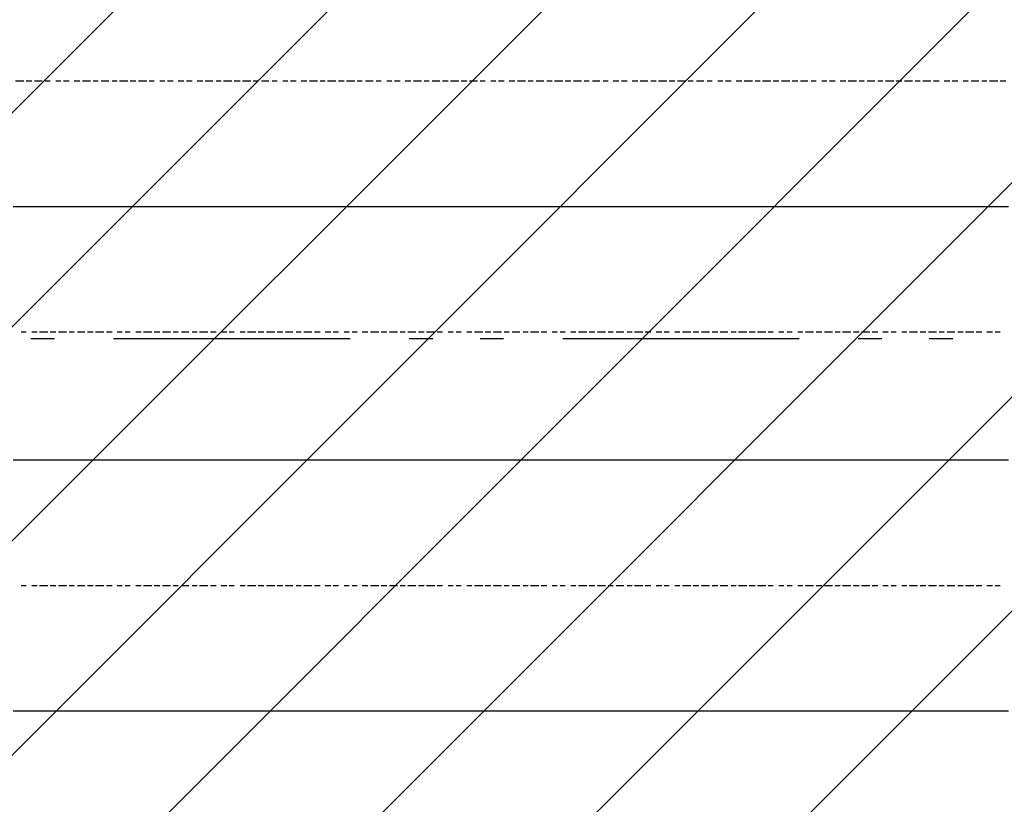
# Model space of a CAD drawing. Extents: x 997 to 109698, y 921 to 94021.
# Tile 611 of 656: x 28486 to 30048, y 46291 to 47535. Entities that reach past the tile are written whole.
import ezdxf

# ---------------------------------------------------------------- set-up
doc = ezdxf.new("R2010")
doc.units = 0
doc.header["$MEASUREMENT"] = 0
for name, color, linetype in [('12', 7, 'CONTINUOUS'), ('28', 7, 'CONTINUOUS'), ('40', 7, 'CONTINUOUS')]:
    doc.layers.add(name, color=color, linetype=linetype)

msp = doc.modelspace()

# ---------------------------------------------------------------- linework, layer by layer
at = {"layer": '12', "color": 1}
for p, q in [((28479.630503, 47437.563401), (28492.630503, 47437.563401)), ((28496.630503, 47437.563401), (28505.630503, 47437.563401)), ((28509.630503, 47437.563401), (28521.630503, 47437.563401)), ((28526.630503, 47437.563401), (28534.630503, 47437.563401)), ((28543.630503, 47437.563401), (28551.630503, 47437.563401)), ((28555.630503, 47437.563401), (28564.630503, 47437.563401)), ((28572.630503, 47437.563401), (28581.630503, 47437.563401)), ((28585.630503, 47437.563401), (28598.630503, 47437.563401)), ((28602.630503, 47437.563401), (28610.630503, 47437.563401)), ((28615.630503, 47437.563401), (28627.630503, 47437.563401)), ((28632.630503, 47437.563401), (28640.630503, 47437.563401)), ((28644.630503, 47437.563401), (28657.630503, 47437.563401)), ((28661.630503, 47437.563401), (28670.630503, 47437.563401)), ((28674.630503, 47437.563401), (28687.630503, 47437.563401)), ((28691.630503, 47437.563401), (28699.630503, 47437.563401)), ((28708.630503, 47437.563401), (28716.630503, 47437.563401)), ((28720.630503, 47437.563401), (28729.630503, 47437.563401)), ((28737.630503, 47437.563401), (28746.630503, 47437.563401)), ((28750.630503, 47437.563401), (28759.630503, 47437.563401)), ((28767.630503, 47437.563401), (28776.630503, 47437.563401)), ((28780.630503, 47437.563401), (28792.630503, 47437.563401)), ((28797.630503, 47437.563401), (28805.630503, 47437.563401)), ((28809.630503, 47437.563401), (28822.630503, 47437.563401)), ((28826.630503, 47437.563401), (28835.630503, 47437.563401)), ((28839.630503, 47437.563401), (28852.630503, 47437.563401)), ((28856.630503, 47437.563401), (28864.630503, 47437.563401)), ((28869.630503, 47437.563401), (28881.630503, 47437.563401)), ((28886.630503, 47437.563401), (28894.630503, 47437.563401)), ((28903.630503, 47437.563401), (28911.630503, 47437.563401)), ((28915.630503, 47437.563401), (28924.630503, 47437.563401)), ((28932.630503, 47437.563401), (28941.630503, 47437.563401)), ((28945.630503, 47437.563401), (28958.630503, 47437.563401)), ((28962.630503, 47437.563401), (28970.630503, 47437.563401)), ((28974.630503, 47437.563401), (28987.630503, 47437.563401)), ((28991.630503, 47437.563401), (29000.630503, 47437.563401)), ((29004.630503, 47437.563401), (29017.630503, 47437.563401)), ((29021.630503, 47437.563401), (29029.630503, 47437.563401)), ((29034.630503, 47437.563401), (29046.630503, 47437.563401)), ((29051.630503, 47437.563401), (29059.630503, 47437.563401)), ((29068.630503, 47437.563401), (29076.630503, 47437.563401)), ((29080.630503, 47437.563401), (29089.630503, 47437.563401)), ((29097.630503, 47437.563401), (29106.630503, 47437.563401)), ((29110.630503, 47437.563401), (29123.630503, 47437.563401)), ((29127.630503, 47437.563401), (29135.630503, 47437.563401)), ((29140.630503, 47437.563401), (29152.630503, 47437.563401)), ((29156.630503, 47437.563401), (29165.630503, 47437.563401)), ((29169.630503, 47437.563401), (29182.630503, 47437.563401)), ((29186.630503, 47437.563401), (29195.630503, 47437.563401)), ((29199.630503, 47437.563401), (29212.630503, 47437.563401)), ((29216.630503, 47437.563401), (29224.630503, 47437.563401)), ((29233.630503, 47437.563401), (29241.630503, 47437.563401)), ((29245.630503, 47437.563401), (29254.630503, 47437.563401)), ((29262.630503, 47437.563401), (29271.630503, 47437.563401)), ((29275.630503, 47437.563401), (29288.630503, 47437.563401)), ((29292.630503, 47437.563401), (29300.630503, 47437.563401)), ((29305.630503, 47437.563401), (29317.630503, 47437.563401)), ((29322.630503, 47437.563401), (29330.630503, 47437.563401)), ((29334.630503, 47437.563401), (29347.630503, 47437.563401)), ((29351.630503, 47437.563401), (29360.630503, 47437.563401)), ((29364.630503, 47437.563401), (29377.630503, 47437.563401)), ((29381.630503, 47437.563401), (29389.630503, 47437.563401)), ((29394.630503, 47437.563401), (29406.630503, 47437.563401)), ((29411.630503, 47437.563401), (29419.630503, 47437.563401)), ((29427.630503, 47437.563401), (29436.630503, 47437.563401)), ((29440.630503, 47437.563401), (29449.630503, 47437.563401)), ((29457.630503, 47437.563401), (29466.630503, 47437.563401)), ((29470.630503, 47437.563401), (29482.630503, 47437.563401)), ((29487.630503, 47437.563401), (29495.630503, 47437.563401)), ((29499.630503, 47437.563401), (29512.630503, 47437.563401)), ((29516.630503, 47437.563401), (29525.630503, 47437.563401)), ((29529.630503, 47437.563401), (29542.630503, 47437.563401)), ((29546.630503, 47437.563401), (29554.630503, 47437.563401)), ((29559.630503, 47437.563401), (29571.630503, 47437.563401)), ((29576.630503, 47437.563401), (29584.630503, 47437.563401)), ((29593.630503, 47437.563401), (29601.630503, 47437.563401)), ((29605.630503, 47437.563401), (29614.630503, 47437.563401)), ((29622.630503, 47437.563401), (29631.630503, 47437.563401)), ((29635.630503, 47437.563401), (29648.630503, 47437.563401)), ((29652.630503, 47437.563401), (29660.630503, 47437.563401)), ((29664.630503, 47437.563401), (29677.630503, 47437.563401)), ((29681.630503, 47437.563401), (29690.630503, 47437.563401)), ((29694.630503, 47437.563401), (29707.630503, 47437.563401)), ((29711.630503, 47437.563401), (29720.630503, 47437.563401)), ((29724.630503, 47437.563401), (29736.630503, 47437.563401)), ((29741.630503, 47437.563401), (29749.630503, 47437.563401)), ((29758.630503, 47437.563401), (29766.630503, 47437.563401)), ((29770.630503, 47437.563401), (29779.630503, 47437.563401)), ((29787.630503, 47437.563401), (29796.630503, 47437.563401)), ((29800.630503, 47437.563401), (29813.630503, 47437.563401)), ((29817.630503, 47437.563401), (29825.630503, 47437.563401)), ((29830.630503, 47437.563401), (29842.630503, 47437.563401)), ((29847.630503, 47437.563401), (29855.630503, 47437.563401)), ((29859.630503, 47437.563401), (29872.630503, 47437.563401)), ((29876.630503, 47437.563401), (29885.630503, 47437.563401)), ((29889.630503, 47437.563401), (29902.630503, 47437.563401)), ((29906.630503, 47437.563401), (29914.630503, 47437.563401)), ((29918.630503, 47437.563401), (29931.630503, 47437.563401)), ((29935.630503, 47437.563401), (29944.630503, 47437.563401)), ((29952.630503, 47437.563401), (29961.630503, 47437.563401)), ((29965.630503, 47437.563401), (29974.630503, 47437.563401)), ((29982.630503, 47437.563401), (29990.630503, 47437.563401)), ((29995.630503, 47437.563401), (30007.630503, 47437.563401)), ((30012.630503, 47437.563401), (30020.630503, 47437.563401)), ((30024.630503, 47437.563401), (30037.630503, 47437.563401)), ((30041.630503, 47437.563401), (30050.630503, 47437.563401)), ((28488.630503, 47039.563401), (28496.630503, 47039.563401)), ((28505.630503, 47039.563401), (28513.630503, 47039.563401)), ((28517.630503, 47039.563401), (28530.630503, 47039.563401)), ((28534.630503, 47039.563401), (28543.630503, 47039.563401)), ((28547.630503, 47039.563401), (28560.630503, 47039.563401)), ((28564.630503, 47039.563401), (28572.630503, 47039.563401)), ((28577.630503, 47039.563401), (28589.630503, 47039.563401)), ((28593.630503, 47039.563401), (28602.630503, 47039.563401)), ((28606.630503, 47039.563401), (28619.630503, 47039.563401)), ((28623.630503, 47039.563401), (28632.630503, 47039.563401)), ((28640.630503, 47039.563401), (28648.630503, 47039.563401)), ((28653.630503, 47039.563401), (28661.630503, 47039.563401)), ((28670.630503, 47039.563401), (28678.630503, 47039.563401)), ((28682.630503, 47039.563401), (28695.630503, 47039.563401)), ((28699.630503, 47039.563401), (28708.630503, 47039.563401)), ((28712.630503, 47039.563401), (28725.630503, 47039.563401)), ((28729.630503, 47039.563401), (28737.630503, 47039.563401)), ((28742.630503, 47039.563401), (28754.630503, 47039.563401)), ((28759.630503, 47039.563401), (28767.630503, 47039.563401)), ((28771.630503, 47039.563401), (28784.630503, 47039.563401)), ((28788.630503, 47039.563401), (28797.630503, 47039.563401)), ((28805.630503, 47039.563401), (28814.630503, 47039.563401)), ((28818.630503, 47039.563401), (28826.630503, 47039.563401)), ((28835.630503, 47039.563401), (28843.630503, 47039.563401)), ((28847.630503, 47039.563401), (28860.630503, 47039.563401)), ((28864.630503, 47039.563401), (28873.630503, 47039.563401)), ((28877.630503, 47039.563401), (28890.630503, 47039.563401)), ((28894.630503, 47039.563401), (28903.630503, 47039.563401)), ((28907.630503, 47039.563401), (28919.630503, 47039.563401)), ((28924.630503, 47039.563401), (28932.630503, 47039.563401)), ((28936.630503, 47039.563401), (28949.630503, 47039.563401)), ((28953.630503, 47039.563401), (28962.630503, 47039.563401)), ((28970.630503, 47039.563401), (28979.630503, 47039.563401)), ((28983.630503, 47039.563401), (28991.630503, 47039.563401)), ((29000.630503, 47039.563401), (29008.630503, 47039.563401)), ((29013.630503, 47039.563401), (29021.630503, 47039.563401)), ((29029.630503, 47039.563401), (29038.630503, 47039.563401)), ((29042.630503, 47039.563401), (29055.630503, 47039.563401)), ((29059.630503, 47039.563401), (29068.630503, 47039.563401)), ((29072.630503, 47039.563401), (29085.630503, 47039.563401)), ((29089.630503, 47039.563401), (29097.630503, 47039.563401)), ((29101.630503, 47039.563401), (29114.630503, 47039.563401)), ((29118.630503, 47039.563401), (29127.630503, 47039.563401)), ((29131.630503, 47039.563401), (29144.630503, 47039.563401)), ((29148.630503, 47039.563401), (29156.630503, 47039.563401)), ((29165.630503, 47039.563401), (29173.630503, 47039.563401)), ((29178.630503, 47039.563401), (29186.630503, 47039.563401)), ((29195.630503, 47039.563401), (29203.630503, 47039.563401)), ((29207.630503, 47039.563401), (29220.630503, 47039.563401)), ((29224.630503, 47039.563401), (29233.630503, 47039.563401)), ((29237.630503, 47039.563401), (29250.630503, 47039.563401)), ((29254.630503, 47039.563401), (29262.630503, 47039.563401)), ((29267.630503, 47039.563401), (29279.630503, 47039.563401)), ((29284.630503, 47039.563401), (29292.630503, 47039.563401)), ((29296.630503, 47039.563401), (29309.630503, 47039.563401)), ((29313.630503, 47039.563401), (29322.630503, 47039.563401)), ((29330.630503, 47039.563401), (29338.630503, 47039.563401)), ((29343.630503, 47039.563401), (29351.630503, 47039.563401)), ((29360.630503, 47039.563401), (29368.630503, 47039.563401)), ((29372.630503, 47039.563401), (29385.630503, 47039.563401)), ((29389.630503, 47039.563401), (29398.630503, 47039.563401)), ((29402.630503, 47039.563401), (29415.630503, 47039.563401)), ((29419.630503, 47039.563401), (29427.630503, 47039.563401)), ((29432.630503, 47039.563401), (29444.630503, 47039.563401)), ((29449.630503, 47039.563401), (29457.630503, 47039.563401)), ((29461.630503, 47039.563401), (29474.630503, 47039.563401)), ((29478.630503, 47039.563401), (29487.630503, 47039.563401)), ((29495.630503, 47039.563401), (29504.630503, 47039.563401)), ((29508.630503, 47039.563401), (29516.630503, 47039.563401)), ((29525.630503, 47039.563401), (29533.630503, 47039.563401)), ((29537.630503, 47039.563401), (29550.630503, 47039.563401)), ((29554.630503, 47039.563401), (29563.630503, 47039.563401)), ((29567.630503, 47039.563401), (29580.630503, 47039.563401)), ((29584.630503, 47039.563401), (29593.630503, 47039.563401)), ((29597.630503, 47039.563401), (29609.630503, 47039.563401)), ((29614.630503, 47039.563401), (29622.630503, 47039.563401)), ((29626.630503, 47039.563401), (29639.630503, 47039.563401)), ((29643.630503, 47039.563401), (29652.630503, 47039.563401)), ((29656.630503, 47039.563401), (29669.630503, 47039.563401)), ((29673.630503, 47039.563401), (29681.630503, 47039.563401)), ((29690.630503, 47039.563401), (29698.630503, 47039.563401)), ((29703.630503, 47039.563401), (29711.630503, 47039.563401)), ((29720.630503, 47039.563401), (29728.630503, 47039.563401)), ((29732.630503, 47039.563401), (29745.630503, 47039.563401)), ((29749.630503, 47039.563401), (29758.630503, 47039.563401)), ((29762.630503, 47039.563401), (29775.630503, 47039.563401)), ((29779.630503, 47039.563401), (29787.630503, 47039.563401)), ((29791.630503, 47039.563401), (29804.630503, 47039.563401)), ((29808.630503, 47039.563401), (29817.630503, 47039.563401)), ((29821.630503, 47039.563401), (29834.630503, 47039.563401)), ((29838.630503, 47039.563401), (29847.630503, 47039.563401)), ((29855.630503, 47039.563401), (29863.630503, 47039.563401)), ((29868.630503, 47039.563401), (29876.630503, 47039.563401)), ((29885.630503, 47039.563401), (29893.630503, 47039.563401)), ((29897.630503, 47039.563401), (29910.630503, 47039.563401)), ((29914.630503, 47039.563401), (29923.630503, 47039.563401)), ((29927.630503, 47039.563401), (29940.630503, 47039.563401)), ((29944.630503, 47039.563401), (29952.630503, 47039.563401)), ((29957.630503, 47039.563401), (29969.630503, 47039.563401)), ((29974.630503, 47039.563401), (29982.630503, 47039.563401)), ((29986.630503, 47039.563401), (29999.630503, 47039.563401)), ((30003.630503, 47039.563401), (30012.630503, 47039.563401)), ((30020.630503, 47039.563401), (30029.630503, 47039.563401)), ((30033.630503, 47039.563401), (30041.630503, 47039.563401)), ((28488.630503, 46637.563401), (28496.630503, 46637.563401)), ((28505.630503, 46637.563401), (28513.630503, 46637.563401)), ((28517.630503, 46637.563401), (28530.630503, 46637.563401)), ((28534.630503, 46637.563401), (28543.630503, 46637.563401)), ((28547.630503, 46637.563401), (28560.630503, 46637.563401)), ((28564.630503, 46637.563401), (28572.630503, 46637.563401)), ((28577.630503, 46637.563401), (28589.630503, 46637.563401)), ((28593.630503, 46637.563401), (28602.630503, 46637.563401)), ((28606.630503, 46637.563401), (28619.630503, 46637.563401)), ((28623.630503, 46637.563401), (28632.630503, 46637.563401)), ((28640.630503, 46637.563401), (28648.630503, 46637.563401)), ((28653.630503, 46637.563401), (28661.630503, 46637.563401)), ((28670.630503, 46637.563401), (28678.630503, 46637.563401)), ((28682.630503, 46637.563401), (28695.630503, 46637.563401)), ((28699.630503, 46637.563401), (28708.630503, 46637.563401)), ((28712.630503, 46637.563401), (28725.630503, 46637.563401)), ((28729.630503, 46637.563401), (28737.630503, 46637.563401)), ((28742.630503, 46637.563401), (28754.630503, 46637.563401)), ((28759.630503, 46637.563401), (28767.630503, 46637.563401)), ((28771.630503, 46637.563401), (28784.630503, 46637.563401)), ((28788.630503, 46637.563401), (28797.630503, 46637.563401)), ((28805.630503, 46637.563401), (28814.630503, 46637.563401)), ((28818.630503, 46637.563401), (28826.630503, 46637.563401)), ((28835.630503, 46637.563401), (28843.630503, 46637.563401)), ((28847.630503, 46637.563401), (28860.630503, 46637.563401)), ((28864.630503, 46637.563401), (28873.630503, 46637.563401)), ((28877.630503, 46637.563401), (28890.630503, 46637.563401)), ((28894.630503, 46637.563401), (28903.630503, 46637.563401)), ((28907.630503, 46637.563401), (28919.630503, 46637.563401)), ((28924.630503, 46637.563401), (28932.630503, 46637.563401)), ((28936.630503, 46637.563401), (28949.630503, 46637.563401)), ((28953.630503, 46637.563401), (28962.630503, 46637.563401)), ((28970.630503, 46637.563401), (28979.630503, 46637.563401)), ((28983.630503, 46637.563401), (28991.630503, 46637.563401)), ((29000.630503, 46637.563401), (29008.630503, 46637.563401)), ((29013.630503, 46637.563401), (29021.630503, 46637.563401)), ((29029.630503, 46637.563401), (29038.630503, 46637.563401)), ((29042.630503, 46637.563401), (29055.630503, 46637.563401)), ((29059.630503, 46637.563401), (29068.630503, 46637.563401)), ((29072.630503, 46637.563401), (29085.630503, 46637.563401)), ((29089.630503, 46637.563401), (29097.630503, 46637.563401)), ((29101.630503, 46637.563401), (29114.630503, 46637.563401)), ((29118.630503, 46637.563401), (29127.630503, 46637.563401)), ((29131.630503, 46637.563401), (29144.630503, 46637.563401)), ((29148.630503, 46637.563401), (29156.630503, 46637.563401)), ((29165.630503, 46637.563401), (29173.630503, 46637.563401)), ((29178.630503, 46637.563401), (29186.630503, 46637.563401)), ((29195.630503, 46637.563401), (29203.630503, 46637.563401)), ((29207.630503, 46637.563401), (29220.630503, 46637.563401)), ((29224.630503, 46637.563401), (29233.630503, 46637.563401)), ((29237.630503, 46637.563401), (29250.630503, 46637.563401)), ((29254.630503, 46637.563401), (29262.630503, 46637.563401)), ((29267.630503, 46637.563401), (29279.630503, 46637.563401)), ((29284.630503, 46637.563401), (29292.630503, 46637.563401)), ((29296.630503, 46637.563401), (29309.630503, 46637.563401)), ((29313.630503, 46637.563401), (29322.630503, 46637.563401)), ((29330.630503, 46637.563401), (29338.630503, 46637.563401)), ((29343.630503, 46637.563401), (29351.630503, 46637.563401)), ((29360.630503, 46637.563401), (29368.630503, 46637.563401)), ((29372.630503, 46637.563401), (29385.630503, 46637.563401)), ((29389.630503, 46637.563401), (29398.630503, 46637.563401)), ((29402.630503, 46637.563401), (29415.630503, 46637.563401)), ((29419.630503, 46637.563401), (29427.630503, 46637.563401)), ((29432.630503, 46637.563401), (29444.630503, 46637.563401)), ((29449.630503, 46637.563401), (29457.630503, 46637.563401)), ((29461.630503, 46637.563401), (29474.630503, 46637.563401)), ((29478.630503, 46637.563401), (29487.630503, 46637.563401)), ((29495.630503, 46637.563401), (29504.630503, 46637.563401)), ((29508.630503, 46637.563401), (29516.630503, 46637.563401)), ((29525.630503, 46637.563401), (29533.630503, 46637.563401)), ((29537.630503, 46637.563401), (29550.630503, 46637.563401)), ((29554.630503, 46637.563401), (29563.630503, 46637.563401)), ((29567.630503, 46637.563401), (29580.630503, 46637.563401)), ((29584.630503, 46637.563401), (29593.630503, 46637.563401)), ((29597.630503, 46637.563401), (29609.630503, 46637.563401)), ((29614.630503, 46637.563401), (29622.630503, 46637.563401)), ((29626.630503, 46637.563401), (29639.630503, 46637.563401)), ((29643.630503, 46637.563401), (29652.630503, 46637.563401)), ((29656.630503, 46637.563401), (29669.630503, 46637.563401)), ((29673.630503, 46637.563401), (29681.630503, 46637.563401)), ((29690.630503, 46637.563401), (29698.630503, 46637.563401)), ((29703.630503, 46637.563401), (29711.630503, 46637.563401)), ((29720.630503, 46637.563401), (29728.630503, 46637.563401)), ((29732.630503, 46637.563401), (29745.630503, 46637.563401)), ((29749.630503, 46637.563401), (29758.630503, 46637.563401)), ((29762.630503, 46637.563401), (29775.630503, 46637.563401)), ((29779.630503, 46637.563401), (29787.630503, 46637.563401)), ((29791.630503, 46637.563401), (29804.630503, 46637.563401)), ((29808.630503, 46637.563401), (29817.630503, 46637.563401)), ((29821.630503, 46637.563401), (29834.630503, 46637.563401)), ((29838.630503, 46637.563401), (29847.630503, 46637.563401)), ((29855.630503, 46637.563401), (29863.630503, 46637.563401)), ((29868.630503, 46637.563401), (29876.630503, 46637.563401)), ((29885.630503, 46637.563401), (29893.630503, 46637.563401)), ((29897.630503, 46637.563401), (29910.630503, 46637.563401)), ((29914.630503, 46637.563401), (29923.630503, 46637.563401)), ((29927.630503, 46637.563401), (29940.630503, 46637.563401)), ((29944.630503, 46637.563401), (29952.630503, 46637.563401)), ((29957.630503, 46637.563401), (29969.630503, 46637.563401)), ((29974.630503, 46637.563401), (29982.630503, 46637.563401)), ((29986.630503, 46637.563401), (29999.630503, 46637.563401)), ((30003.630503, 46637.563401), (30012.630503, 46637.563401)), ((30020.630503, 46637.563401), (30029.630503, 46637.563401)), ((30033.630503, 46637.563401), (30041.630503, 46637.563401))]:
    msp.add_line(p, q, dxfattribs=at)
at = {"layer": '12', "color": 5}
for p, q in [((28475.630503, 47238.563401), (28488.630503, 47238.563401)), ((28488.630503, 47238.563401), (28496.630503, 47238.563401)), ((28496.630503, 47238.563401), (28505.630503, 47238.563401)), ((28505.630503, 47238.563401), (28517.630503, 47238.563401)), ((28517.630503, 47238.563401), (28526.630503, 47238.563401)), ((28526.630503, 47238.563401), (28534.630503, 47238.563401)), ((28534.630503, 47238.563401), (28547.630503, 47238.563401)), ((28547.630503, 47238.563401), (28555.630503, 47238.563401)), ((28555.630503, 47238.563401), (28564.630503, 47238.563401)), ((28564.630503, 47238.563401), (28577.630503, 47238.563401)), ((28577.630503, 47238.563401), (28585.630503, 47238.563401)), ((28585.630503, 47238.563401), (28598.630503, 47238.563401)), ((28598.630503, 47238.563401), (28606.630503, 47238.563401)), ((28606.630503, 47238.563401), (28615.630503, 47238.563401)), ((28615.630503, 47238.563401), (28627.630503, 47238.563401)), ((28627.630503, 47238.563401), (28636.630503, 47238.563401)), ((28636.630503, 47238.563401), (28644.630503, 47238.563401)), ((28644.630503, 47238.563401), (28657.630503, 47238.563401)), ((28657.630503, 47238.563401), (28665.630503, 47238.563401)), ((28665.630503, 47238.563401), (28674.630503, 47238.563401)), ((28674.630503, 47238.563401), (28687.630503, 47238.563401)), ((28687.630503, 47238.563401), (28695.630503, 47238.563401)), ((28695.630503, 47238.563401), (28708.630503, 47238.563401)), ((28708.630503, 47238.563401), (28716.630503, 47238.563401)), ((28716.630503, 47238.563401), (28725.630503, 47238.563401)), ((28725.630503, 47238.563401), (28737.630503, 47238.563401)), ((28737.630503, 47238.563401), (28746.630503, 47238.563401)), ((28746.630503, 47238.563401), (28754.630503, 47238.563401)), ((28754.630503, 47238.563401), (28767.630503, 47238.563401)), ((28767.630503, 47238.563401), (28776.630503, 47238.563401)), ((28776.630503, 47238.563401), (28784.630503, 47238.563401)), ((28784.630503, 47238.563401), (28797.630503, 47238.563401)), ((28797.630503, 47238.563401), (28805.630503, 47238.563401)), ((28805.630503, 47238.563401), (28814.630503, 47238.563401)), ((28814.630503, 47238.563401), (28826.630503, 47238.563401)), ((28826.630503, 47238.563401), (28835.630503, 47238.563401)), ((28835.630503, 47238.563401), (28847.630503, 47238.563401)), ((28847.630503, 47238.563401), (28856.630503, 47238.563401)), ((28856.630503, 47238.563401), (28864.630503, 47238.563401)), ((28864.630503, 47238.563401), (28877.630503, 47238.563401)), ((28877.630503, 47238.563401), (28886.630503, 47238.563401)), ((28886.630503, 47238.563401), (28894.630503, 47238.563401)), ((28894.630503, 47238.563401), (28907.630503, 47238.563401)), ((28907.630503, 47238.563401), (28915.630503, 47238.563401)), ((28915.630503, 47238.563401), (28924.630503, 47238.563401)), ((28924.630503, 47238.563401), (28936.630503, 47238.563401)), ((28936.630503, 47238.563401), (28945.630503, 47238.563401)), ((28945.630503, 47238.563401), (28958.630503, 47238.563401)), ((28958.630503, 47238.563401), (28966.630503, 47238.563401)), ((28966.630503, 47238.563401), (28974.630503, 47238.563401)), ((28974.630503, 47238.563401), (28987.630503, 47238.563401)), ((28987.630503, 47238.563401), (28996.630503, 47238.563401)), ((28996.630503, 47238.563401), (29004.630503, 47238.563401)), ((29004.630503, 47238.563401), (29017.630503, 47238.563401)), ((29017.630503, 47238.563401), (29025.630503, 47238.563401)), ((29025.630503, 47238.563401), (29034.630503, 47238.563401)), ((29034.630503, 47238.563401), (29046.630503, 47238.563401)), ((29046.630503, 47238.563401), (29055.630503, 47238.563401)), ((29055.630503, 47238.563401), (29068.630503, 47238.563401)), ((29068.630503, 47238.563401), (29076.630503, 47238.563401)), ((29076.630503, 47238.563401), (29085.630503, 47238.563401)), ((29085.630503, 47238.563401), (29097.630503, 47238.563401)), ((29097.630503, 47238.563401), (29106.630503, 47238.563401)), ((29106.630503, 47238.563401), (29114.630503, 47238.563401)), ((29114.630503, 47238.563401), (29127.630503, 47238.563401)), ((29127.630503, 47238.563401), (29135.630503, 47238.563401)), ((29135.630503, 47238.563401), (29144.630503, 47238.563401)), ((29144.630503, 47238.563401), (29156.630503, 47238.563401)), ((29156.630503, 47238.563401), (29165.630503, 47238.563401)), ((29165.630503, 47238.563401), (29178.630503, 47238.563401)), ((29178.630503, 47238.563401), (29186.630503, 47238.563401)), ((29186.630503, 47238.563401), (29195.630503, 47238.563401)), ((29195.630503, 47238.563401), (29207.630503, 47238.563401)), ((29207.630503, 47238.563401), (29216.630503, 47238.563401)), ((29216.630503, 47238.563401), (29224.630503, 47238.563401)), ((29224.630503, 47238.563401), (29237.630503, 47238.563401)), ((29237.630503, 47238.563401), (29245.630503, 47238.563401)), ((29245.630503, 47238.563401), (29254.630503, 47238.563401)), ((29254.630503, 47238.563401), (29267.630503, 47238.563401)), ((29267.630503, 47238.563401), (29275.630503, 47238.563401)), ((29275.630503, 47238.563401), (29288.630503, 47238.563401)), ((29288.630503, 47238.563401), (29296.630503, 47238.563401)), ((29296.630503, 47238.563401), (29305.630503, 47238.563401)), ((29305.630503, 47238.563401), (29317.630503, 47238.563401)), ((29317.630503, 47238.563401), (29326.630503, 47238.563401)), ((29326.630503, 47238.563401), (29334.630503, 47238.563401)), ((29334.630503, 47238.563401), (29347.630503, 47238.563401)), ((29347.630503, 47238.563401), (29355.630503, 47238.563401)), ((29355.630503, 47238.563401), (29364.630503, 47238.563401)), ((29364.630503, 47238.563401), (29377.630503, 47238.563401)), ((29377.630503, 47238.563401), (29385.630503, 47238.563401)), ((29385.630503, 47238.563401), (29394.630503, 47238.563401)), ((29394.630503, 47238.563401), (29406.630503, 47238.563401)), ((29406.630503, 47238.563401), (29415.630503, 47238.563401)), ((29415.630503, 47238.563401), (29427.630503, 47238.563401)), ((29427.630503, 47238.563401), (29436.630503, 47238.563401)), ((29436.630503, 47238.563401), (29444.630503, 47238.563401)), ((29444.630503, 47238.563401), (29457.630503, 47238.563401)), ((29457.630503, 47238.563401), (29466.630503, 47238.563401)), ((29466.630503, 47238.563401), (29474.630503, 47238.563401)), ((29474.630503, 47238.563401), (29487.630503, 47238.563401)), ((29487.630503, 47238.563401), (29495.630503, 47238.563401)), ((29495.630503, 47238.563401), (29504.630503, 47238.563401)), ((29504.630503, 47238.563401), (29516.630503, 47238.563401)), ((29516.630503, 47238.563401), (29525.630503, 47238.563401)), ((29525.630503, 47238.563401), (29537.630503, 47238.563401)), ((29537.630503, 47238.563401), (29546.630503, 47238.563401)), ((29546.630503, 47238.563401), (29554.630503, 47238.563401)), ((29554.630503, 47238.563401), (29567.630503, 47238.563401)), ((29567.630503, 47238.563401), (29576.630503, 47238.563401)), ((29576.630503, 47238.563401), (29584.630503, 47238.563401)), ((29584.630503, 47238.563401), (29597.630503, 47238.563401)), ((29597.630503, 47238.563401), (29605.630503, 47238.563401)), ((29605.630503, 47238.563401), (29614.630503, 47238.563401)), ((29614.630503, 47238.563401), (29626.630503, 47238.563401)), ((29626.630503, 47238.563401), (29635.630503, 47238.563401)), ((29635.630503, 47238.563401), (29648.630503, 47238.563401)), ((29648.630503, 47238.563401), (29656.630503, 47238.563401)), ((29656.630503, 47238.563401), (29664.630503, 47238.563401)), ((29664.630503, 47238.563401), (29677.630503, 47238.563401)), ((29677.630503, 47238.563401), (29686.630503, 47238.563401)), ((29686.630503, 47238.563401), (29694.630503, 47238.563401)), ((29694.630503, 47238.563401), (29707.630503, 47238.563401)), ((29707.630503, 47238.563401), (29715.630503, 47238.563401)), ((29715.630503, 47238.563401), (29724.630503, 47238.563401)), ((29724.630503, 47238.563401), (29736.630503, 47238.563401)), ((29736.630503, 47238.563401), (29745.630503, 47238.563401)), ((29745.630503, 47238.563401), (29758.630503, 47238.563401)), ((29758.630503, 47238.563401), (29766.630503, 47238.563401)), ((29766.630503, 47238.563401), (29775.630503, 47238.563401)), ((29775.630503, 47238.563401), (29787.630503, 47238.563401)), ((29787.630503, 47238.563401), (29796.630503, 47238.563401)), ((29796.630503, 47238.563401), (29804.630503, 47238.563401)), ((29804.630503, 47238.563401), (29817.630503, 47238.563401)), ((29817.630503, 47238.563401), (29825.630503, 47238.563401)), ((29825.630503, 47238.563401), (29834.630503, 47238.563401)), ((29834.630503, 47238.563401), (29847.630503, 47238.563401)), ((29847.630503, 47238.563401), (29855.630503, 47238.563401)), ((29855.630503, 47238.563401), (29868.630503, 47238.563401)), ((29868.630503, 47238.563401), (29876.630503, 47238.563401)), ((29876.630503, 47238.563401), (29885.630503, 47238.563401)), ((29885.630503, 47238.563401), (29897.630503, 47238.563401)), ((29897.630503, 47238.563401), (29906.630503, 47238.563401)), ((29906.630503, 47238.563401), (29914.630503, 47238.563401)), ((29914.630503, 47238.563401), (29927.630503, 47238.563401)), ((29927.630503, 47238.563401), (29935.630503, 47238.563401)), ((29935.630503, 47238.563401), (29944.630503, 47238.563401)), ((29944.630503, 47238.563401), (29957.630503, 47238.563401)), ((29957.630503, 47238.563401), (29965.630503, 47238.563401)), ((29965.630503, 47238.563401), (29974.630503, 47238.563401)), ((29974.630503, 47238.563401), (29986.630503, 47238.563401)), ((29986.630503, 47238.563401), (29995.630503, 47238.563401)), ((29995.630503, 47238.563401), (30007.630503, 47238.563401)), ((30007.630503, 47238.563401), (30016.630503, 47238.563401)), ((30016.630503, 47238.563401), (30024.630503, 47238.563401)), ((30024.630503, 47238.563401), (30037.630503, 47238.563401)), ((30037.630503, 47238.563401), (30045.630503, 47238.563401)), ((30045.630503, 47238.563401), (30054.630503, 47238.563401)), ((28475.630503, 46836.563401), (28488.630503, 46836.563401)), ((28488.630503, 46836.563401), (28496.630503, 46836.563401)), ((28496.630503, 46836.563401), (28505.630503, 46836.563401)), ((28505.630503, 46836.563401), (28517.630503, 46836.563401)), ((28517.630503, 46836.563401), (28526.630503, 46836.563401)), ((28526.630503, 46836.563401), (28534.630503, 46836.563401)), ((28534.630503, 46836.563401), (28547.630503, 46836.563401)), ((28547.630503, 46836.563401), (28555.630503, 46836.563401)), ((28555.630503, 46836.563401), (28564.630503, 46836.563401)), ((28564.630503, 46836.563401), (28577.630503, 46836.563401)), ((28577.630503, 46836.563401), (28585.630503, 46836.563401)), ((28585.630503, 46836.563401), (28598.630503, 46836.563401)), ((28598.630503, 46836.563401), (28606.630503, 46836.563401)), ((28606.630503, 46836.563401), (28615.630503, 46836.563401)), ((28615.630503, 46836.563401), (28627.630503, 46836.563401)), ((28627.630503, 46836.563401), (28636.630503, 46836.563401)), ((28636.630503, 46836.563401), (28644.630503, 46836.563401)), ((28644.630503, 46836.563401), (28657.630503, 46836.563401)), ((28657.630503, 46836.563401), (28665.630503, 46836.563401)), ((28665.630503, 46836.563401), (28674.630503, 46836.563401)), ((28674.630503, 46836.563401), (28687.630503, 46836.563401)), ((28687.630503, 46836.563401), (28695.630503, 46836.563401)), ((28695.630503, 46836.563401), (28708.630503, 46836.563401)), ((28708.630503, 46836.563401), (28716.630503, 46836.563401)), ((28716.630503, 46836.563401), (28725.630503, 46836.563401)), ((28725.630503, 46836.563401), (28737.630503, 46836.563401)), ((28737.630503, 46836.563401), (28746.630503, 46836.563401)), ((28746.630503, 46836.563401), (28754.630503, 46836.563401)), ((28754.630503, 46836.563401), (28767.630503, 46836.563401)), ((28767.630503, 46836.563401), (28776.630503, 46836.563401)), ((28776.630503, 46836.563401), (28784.630503, 46836.563401)), ((28784.630503, 46836.563401), (28797.630503, 46836.563401)), ((28797.630503, 46836.563401), (28805.630503, 46836.563401)), ((28805.630503, 46836.563401), (28814.630503, 46836.563401)), ((28814.630503, 46836.563401), (28826.630503, 46836.563401)), ((28826.630503, 46836.563401), (28835.630503, 46836.563401)), ((28835.630503, 46836.563401), (28847.630503, 46836.563401)), ((28847.630503, 46836.563401), (28856.630503, 46836.563401)), ((28856.630503, 46836.563401), (28864.630503, 46836.563401)), ((28864.630503, 46836.563401), (28877.630503, 46836.563401)), ((28877.630503, 46836.563401), (28886.630503, 46836.563401)), ((28886.630503, 46836.563401), (28894.630503, 46836.563401)), ((28894.630503, 46836.563401), (28907.630503, 46836.563401)), ((28907.630503, 46836.563401), (28915.630503, 46836.563401)), ((28915.630503, 46836.563401), (28924.630503, 46836.563401)), ((28924.630503, 46836.563401), (28936.630503, 46836.563401)), ((28936.630503, 46836.563401), (28945.630503, 46836.563401)), ((28945.630503, 46836.563401), (28958.630503, 46836.563401)), ((28958.630503, 46836.563401), (28966.630503, 46836.563401)), ((28966.630503, 46836.563401), (28974.630503, 46836.563401)), ((28974.630503, 46836.563401), (28987.630503, 46836.563401)), ((28987.630503, 46836.563401), (28996.630503, 46836.563401)), ((28996.630503, 46836.563401), (29004.630503, 46836.563401)), ((29004.630503, 46836.563401), (29017.630503, 46836.563401)), ((29017.630503, 46836.563401), (29025.630503, 46836.563401)), ((29025.630503, 46836.563401), (29034.630503, 46836.563401)), ((29034.630503, 46836.563401), (29046.630503, 46836.563401)), ((29046.630503, 46836.563401), (29055.630503, 46836.563401)), ((29055.630503, 46836.563401), (29068.630503, 46836.563401)), ((29068.630503, 46836.563401), (29076.630503, 46836.563401)), ((29076.630503, 46836.563401), (29085.630503, 46836.563401)), ((29085.630503, 46836.563401), (29097.630503, 46836.563401)), ((29097.630503, 46836.563401), (29106.630503, 46836.563401)), ((29106.630503, 46836.563401), (29114.630503, 46836.563401)), ((29114.630503, 46836.563401), (29127.630503, 46836.563401)), ((29127.630503, 46836.563401), (29135.630503, 46836.563401)), ((29135.630503, 46836.563401), (29144.630503, 46836.563401)), ((29144.630503, 46836.563401), (29156.630503, 46836.563401)), ((29156.630503, 46836.563401), (29165.630503, 46836.563401)), ((29165.630503, 46836.563401), (29178.630503, 46836.563401)), ((29178.630503, 46836.563401), (29186.630503, 46836.563401)), ((29186.630503, 46836.563401), (29195.630503, 46836.563401)), ((29195.630503, 46836.563401), (29207.630503, 46836.563401)), ((29207.630503, 46836.563401), (29216.630503, 46836.563401)), ((29216.630503, 46836.563401), (29224.630503, 46836.563401)), ((29224.630503, 46836.563401), (29237.630503, 46836.563401)), ((29237.630503, 46836.563401), (29245.630503, 46836.563401)), ((29245.630503, 46836.563401), (29254.630503, 46836.563401)), ((29254.630503, 46836.563401), (29267.630503, 46836.563401)), ((29267.630503, 46836.563401), (29275.630503, 46836.563401)), ((29275.630503, 46836.563401), (29288.630503, 46836.563401)), ((29288.630503, 46836.563401), (29296.630503, 46836.563401)), ((29296.630503, 46836.563401), (29305.630503, 46836.563401)), ((29305.630503, 46836.563401), (29317.630503, 46836.563401)), ((29317.630503, 46836.563401), (29326.630503, 46836.563401)), ((29326.630503, 46836.563401), (29334.630503, 46836.563401)), ((29334.630503, 46836.563401), (29347.630503, 46836.563401)), ((29347.630503, 46836.563401), (29355.630503, 46836.563401)), ((29355.630503, 46836.563401), (29364.630503, 46836.563401)), ((29364.630503, 46836.563401), (29377.630503, 46836.563401)), ((29377.630503, 46836.563401), (29385.630503, 46836.563401)), ((29385.630503, 46836.563401), (29394.630503, 46836.563401)), ((29394.630503, 46836.563401), (29406.630503, 46836.563401)), ((29406.630503, 46836.563401), (29415.630503, 46836.563401)), ((29415.630503, 46836.563401), (29427.630503, 46836.563401)), ((29427.630503, 46836.563401), (29436.630503, 46836.563401)), ((29436.630503, 46836.563401), (29444.630503, 46836.563401)), ((29444.630503, 46836.563401), (29457.630503, 46836.563401)), ((29457.630503, 46836.563401), (29466.630503, 46836.563401)), ((29466.630503, 46836.563401), (29474.630503, 46836.563401)), ((29474.630503, 46836.563401), (29487.630503, 46836.563401)), ((29487.630503, 46836.563401), (29495.630503, 46836.563401)), ((29495.630503, 46836.563401), (29504.630503, 46836.563401)), ((29504.630503, 46836.563401), (29516.630503, 46836.563401)), ((29516.630503, 46836.563401), (29525.630503, 46836.563401)), ((29525.630503, 46836.563401), (29537.630503, 46836.563401)), ((29537.630503, 46836.563401), (29546.630503, 46836.563401)), ((29546.630503, 46836.563401), (29554.630503, 46836.563401)), ((29554.630503, 46836.563401), (29567.630503, 46836.563401)), ((29567.630503, 46836.563401), (29576.630503, 46836.563401)), ((29576.630503, 46836.563401), (29584.630503, 46836.563401)), ((29584.630503, 46836.563401), (29597.630503, 46836.563401)), ((29597.630503, 46836.563401), (29605.630503, 46836.563401)), ((29605.630503, 46836.563401), (29614.630503, 46836.563401)), ((29614.630503, 46836.563401), (29626.630503, 46836.563401)), ((29626.630503, 46836.563401), (29635.630503, 46836.563401)), ((29635.630503, 46836.563401), (29648.630503, 46836.563401)), ((29648.630503, 46836.563401), (29656.630503, 46836.563401)), ((29656.630503, 46836.563401), (29664.630503, 46836.563401)), ((29664.630503, 46836.563401), (29677.630503, 46836.563401)), ((29677.630503, 46836.563401), (29686.630503, 46836.563401)), ((29686.630503, 46836.563401), (29694.630503, 46836.563401)), ((29694.630503, 46836.563401), (29707.630503, 46836.563401)), ((29707.630503, 46836.563401), (29715.630503, 46836.563401)), ((29715.630503, 46836.563401), (29724.630503, 46836.563401)), ((29724.630503, 46836.563401), (29736.630503, 46836.563401)), ((29736.630503, 46836.563401), (29745.630503, 46836.563401)), ((29745.630503, 46836.563401), (29758.630503, 46836.563401)), ((29758.630503, 46836.563401), (29766.630503, 46836.563401)), ((29766.630503, 46836.563401), (29775.630503, 46836.563401)), ((29775.630503, 46836.563401), (29787.630503, 46836.563401)), ((29787.630503, 46836.563401), (29796.630503, 46836.563401)), ((29796.630503, 46836.563401), (29804.630503, 46836.563401)), ((29804.630503, 46836.563401), (29817.630503, 46836.563401)), ((29817.630503, 46836.563401), (29825.630503, 46836.563401)), ((29825.630503, 46836.563401), (29834.630503, 46836.563401)), ((29834.630503, 46836.563401), (29847.630503, 46836.563401)), ((29847.630503, 46836.563401), (29855.630503, 46836.563401)), ((29855.630503, 46836.563401), (29868.630503, 46836.563401)), ((29868.630503, 46836.563401), (29876.630503, 46836.563401)), ((29876.630503, 46836.563401), (29885.630503, 46836.563401)), ((29885.630503, 46836.563401), (29897.630503, 46836.563401)), ((29897.630503, 46836.563401), (29906.630503, 46836.563401)), ((29906.630503, 46836.563401), (29914.630503, 46836.563401)), ((29914.630503, 46836.563401), (29927.630503, 46836.563401)), ((29927.630503, 46836.563401), (29935.630503, 46836.563401)), ((29935.630503, 46836.563401), (29944.630503, 46836.563401)), ((29944.630503, 46836.563401), (29957.630503, 46836.563401)), ((29957.630503, 46836.563401), (29965.630503, 46836.563401)), ((29965.630503, 46836.563401), (29974.630503, 46836.563401)), ((29974.630503, 46836.563401), (29986.630503, 46836.563401)), ((29986.630503, 46836.563401), (29995.630503, 46836.563401)), ((29995.630503, 46836.563401), (30007.630503, 46836.563401)), ((30007.630503, 46836.563401), (30016.630503, 46836.563401)), ((30016.630503, 46836.563401), (30024.630503, 46836.563401)), ((30024.630503, 46836.563401), (30037.630503, 46836.563401)), ((30037.630503, 46836.563401), (30045.630503, 46836.563401)), ((30045.630503, 46836.563401), (30054.630503, 46836.563401)), ((28475.630503, 46438.563401), (28488.630503, 46438.563401)), ((28488.630503, 46438.563401), (28496.630503, 46438.563401)), ((28496.630503, 46438.563401), (28505.630503, 46438.563401)), ((28505.630503, 46438.563401), (28517.630503, 46438.563401)), ((28517.630503, 46438.563401), (28526.630503, 46438.563401)), ((28526.630503, 46438.563401), (28534.630503, 46438.563401)), ((28534.630503, 46438.563401), (28547.630503, 46438.563401)), ((28547.630503, 46438.563401), (28555.630503, 46438.563401)), ((28555.630503, 46438.563401), (28564.630503, 46438.563401)), ((28564.630503, 46438.563401), (28577.630503, 46438.563401)), ((28577.630503, 46438.563401), (28585.630503, 46438.563401)), ((28585.630503, 46438.563401), (28598.630503, 46438.563401)), ((28598.630503, 46438.563401), (28606.630503, 46438.563401)), ((28606.630503, 46438.563401), (28615.630503, 46438.563401)), ((28615.630503, 46438.563401), (28627.630503, 46438.563401)), ((28627.630503, 46438.563401), (28636.630503, 46438.563401)), ((28636.630503, 46438.563401), (28644.630503, 46438.563401)), ((28644.630503, 46438.563401), (28657.630503, 46438.563401)), ((28657.630503, 46438.563401), (28665.630503, 46438.563401)), ((28665.630503, 46438.563401), (28674.630503, 46438.563401)), ((28674.630503, 46438.563401), (28687.630503, 46438.563401)), ((28687.630503, 46438.563401), (28695.630503, 46438.563401)), ((28695.630503, 46438.563401), (28708.630503, 46438.563401)), ((28708.630503, 46438.563401), (28716.630503, 46438.563401)), ((28716.630503, 46438.563401), (28725.630503, 46438.563401)), ((28725.630503, 46438.563401), (28737.630503, 46438.563401)), ((28737.630503, 46438.563401), (28746.630503, 46438.563401)), ((28746.630503, 46438.563401), (28754.630503, 46438.563401)), ((28754.630503, 46438.563401), (28767.630503, 46438.563401)), ((28767.630503, 46438.563401), (28776.630503, 46438.563401)), ((28776.630503, 46438.563401), (28784.630503, 46438.563401)), ((28784.630503, 46438.563401), (28797.630503, 46438.563401)), ((28797.630503, 46438.563401), (28805.630503, 46438.563401)), ((28805.630503, 46438.563401), (28814.630503, 46438.563401)), ((28814.630503, 46438.563401), (28826.630503, 46438.563401)), ((28826.630503, 46438.563401), (28835.630503, 46438.563401)), ((28835.630503, 46438.563401), (28847.630503, 46438.563401)), ((28847.630503, 46438.563401), (28856.630503, 46438.563401)), ((28856.630503, 46438.563401), (28864.630503, 46438.563401)), ((28864.630503, 46438.563401), (28877.630503, 46438.563401)), ((28877.630503, 46438.563401), (28886.630503, 46438.563401)), ((28886.630503, 46438.563401), (28894.630503, 46438.563401)), ((28894.630503, 46438.563401), (28907.630503, 46438.563401)), ((28907.630503, 46438.563401), (28915.630503, 46438.563401)), ((28915.630503, 46438.563401), (28924.630503, 46438.563401)), ((28924.630503, 46438.563401), (28936.630503, 46438.563401)), ((28936.630503, 46438.563401), (28945.630503, 46438.563401)), ((28945.630503, 46438.563401), (28958.630503, 46438.563401)), ((28958.630503, 46438.563401), (28966.630503, 46438.563401)), ((28966.630503, 46438.563401), (28974.630503, 46438.563401)), ((28974.630503, 46438.563401), (28987.630503, 46438.563401)), ((28987.630503, 46438.563401), (28996.630503, 46438.563401)), ((28996.630503, 46438.563401), (29004.630503, 46438.563401)), ((29004.630503, 46438.563401), (29017.630503, 46438.563401)), ((29017.630503, 46438.563401), (29025.630503, 46438.563401)), ((29025.630503, 46438.563401), (29034.630503, 46438.563401)), ((29034.630503, 46438.563401), (29046.630503, 46438.563401)), ((29046.630503, 46438.563401), (29055.630503, 46438.563401)), ((29055.630503, 46438.563401), (29068.630503, 46438.563401)), ((29068.630503, 46438.563401), (29076.630503, 46438.563401)), ((29076.630503, 46438.563401), (29085.630503, 46438.563401)), ((29085.630503, 46438.563401), (29097.630503, 46438.563401)), ((29097.630503, 46438.563401), (29106.630503, 46438.563401)), ((29106.630503, 46438.563401), (29114.630503, 46438.563401)), ((29114.630503, 46438.563401), (29127.630503, 46438.563401)), ((29127.630503, 46438.563401), (29135.630503, 46438.563401)), ((29135.630503, 46438.563401), (29144.630503, 46438.563401)), ((29144.630503, 46438.563401), (29156.630503, 46438.563401)), ((29156.630503, 46438.563401), (29165.630503, 46438.563401)), ((29165.630503, 46438.563401), (29178.630503, 46438.563401)), ((29178.630503, 46438.563401), (29186.630503, 46438.563401)), ((29186.630503, 46438.563401), (29195.630503, 46438.563401)), ((29195.630503, 46438.563401), (29207.630503, 46438.563401)), ((29207.630503, 46438.563401), (29216.630503, 46438.563401)), ((29216.630503, 46438.563401), (29224.630503, 46438.563401)), ((29224.630503, 46438.563401), (29237.630503, 46438.563401)), ((29237.630503, 46438.563401), (29245.630503, 46438.563401)), ((29245.630503, 46438.563401), (29254.630503, 46438.563401)), ((29254.630503, 46438.563401), (29267.630503, 46438.563401)), ((29267.630503, 46438.563401), (29275.630503, 46438.563401)), ((29275.630503, 46438.563401), (29288.630503, 46438.563401)), ((29288.630503, 46438.563401), (29296.630503, 46438.563401)), ((29296.630503, 46438.563401), (29305.630503, 46438.563401)), ((29305.630503, 46438.563401), (29317.630503, 46438.563401)), ((29317.630503, 46438.563401), (29326.630503, 46438.563401)), ((29326.630503, 46438.563401), (29334.630503, 46438.563401)), ((29334.630503, 46438.563401), (29347.630503, 46438.563401)), ((29347.630503, 46438.563401), (29355.630503, 46438.563401)), ((29355.630503, 46438.563401), (29364.630503, 46438.563401)), ((29364.630503, 46438.563401), (29377.630503, 46438.563401)), ((29377.630503, 46438.563401), (29385.630503, 46438.563401)), ((29385.630503, 46438.563401), (29394.630503, 46438.563401)), ((29394.630503, 46438.563401), (29406.630503, 46438.563401)), ((29406.630503, 46438.563401), (29415.630503, 46438.563401)), ((29415.630503, 46438.563401), (29427.630503, 46438.563401)), ((29427.630503, 46438.563401), (29436.630503, 46438.563401)), ((29436.630503, 46438.563401), (29444.630503, 46438.563401)), ((29444.630503, 46438.563401), (29457.630503, 46438.563401)), ((29457.630503, 46438.563401), (29466.630503, 46438.563401)), ((29466.630503, 46438.563401), (29474.630503, 46438.563401)), ((29474.630503, 46438.563401), (29487.630503, 46438.563401)), ((29487.630503, 46438.563401), (29495.630503, 46438.563401)), ((29495.630503, 46438.563401), (29504.630503, 46438.563401)), ((29504.630503, 46438.563401), (29516.630503, 46438.563401)), ((29516.630503, 46438.563401), (29525.630503, 46438.563401)), ((29525.630503, 46438.563401), (29537.630503, 46438.563401)), ((29537.630503, 46438.563401), (29546.630503, 46438.563401)), ((29546.630503, 46438.563401), (29554.630503, 46438.563401)), ((29554.630503, 46438.563401), (29567.630503, 46438.563401)), ((29567.630503, 46438.563401), (29576.630503, 46438.563401)), ((29576.630503, 46438.563401), (29584.630503, 46438.563401)), ((29584.630503, 46438.563401), (29597.630503, 46438.563401)), ((29597.630503, 46438.563401), (29605.630503, 46438.563401)), ((29605.630503, 46438.563401), (29614.630503, 46438.563401)), ((29614.630503, 46438.563401), (29626.630503, 46438.563401)), ((29626.630503, 46438.563401), (29635.630503, 46438.563401)), ((29635.630503, 46438.563401), (29648.630503, 46438.563401)), ((29648.630503, 46438.563401), (29656.630503, 46438.563401)), ((29656.630503, 46438.563401), (29664.630503, 46438.563401)), ((29664.630503, 46438.563401), (29677.630503, 46438.563401)), ((29677.630503, 46438.563401), (29686.630503, 46438.563401)), ((29686.630503, 46438.563401), (29694.630503, 46438.563401)), ((29694.630503, 46438.563401), (29707.630503, 46438.563401)), ((29707.630503, 46438.563401), (29715.630503, 46438.563401)), ((29715.630503, 46438.563401), (29724.630503, 46438.563401)), ((29724.630503, 46438.563401), (29736.630503, 46438.563401)), ((29736.630503, 46438.563401), (29745.630503, 46438.563401)), ((29745.630503, 46438.563401), (29758.630503, 46438.563401)), ((29758.630503, 46438.563401), (29766.630503, 46438.563401)), ((29766.630503, 46438.563401), (29775.630503, 46438.563401)), ((29775.630503, 46438.563401), (29787.630503, 46438.563401)), ((29787.630503, 46438.563401), (29796.630503, 46438.563401)), ((29796.630503, 46438.563401), (29804.630503, 46438.563401)), ((29804.630503, 46438.563401), (29817.630503, 46438.563401)), ((29817.630503, 46438.563401), (29825.630503, 46438.563401)), ((29825.630503, 46438.563401), (29834.630503, 46438.563401)), ((29834.630503, 46438.563401), (29847.630503, 46438.563401)), ((29847.630503, 46438.563401), (29855.630503, 46438.563401)), ((29855.630503, 46438.563401), (29868.630503, 46438.563401)), ((29868.630503, 46438.563401), (29876.630503, 46438.563401)), ((29876.630503, 46438.563401), (29885.630503, 46438.563401)), ((29885.630503, 46438.563401), (29897.630503, 46438.563401)), ((29897.630503, 46438.563401), (29906.630503, 46438.563401)), ((29906.630503, 46438.563401), (29914.630503, 46438.563401)), ((29914.630503, 46438.563401), (29927.630503, 46438.563401)), ((29927.630503, 46438.563401), (29935.630503, 46438.563401)), ((29935.630503, 46438.563401), (29944.630503, 46438.563401)), ((29944.630503, 46438.563401), (29957.630503, 46438.563401)), ((29957.630503, 46438.563401), (29965.630503, 46438.563401)), ((29965.630503, 46438.563401), (29974.630503, 46438.563401)), ((29974.630503, 46438.563401), (29986.630503, 46438.563401)), ((29986.630503, 46438.563401), (29995.630503, 46438.563401)), ((29995.630503, 46438.563401), (30007.630503, 46438.563401)), ((30007.630503, 46438.563401), (30016.630503, 46438.563401)), ((30016.630503, 46438.563401), (30024.630503, 46438.563401)), ((30024.630503, 46438.563401), (30037.630503, 46438.563401)), ((30037.630503, 46438.563401), (30045.630503, 46438.563401)), ((30045.630503, 46438.563401), (30054.630503, 46438.563401))]:
    msp.add_line(p, q, dxfattribs=at)
at = {"layer": '28', "color": 2}
for p, q in [((16457.960907, 35370.953237), (36822.636205, 55735.628536)), ((16797.372162, 35370.953237), (36822.636205, 55396.217281)), ((17136.783417, 35370.953237), (36822.636205, 55056.806026)), ((17476.194672, 35370.953237), (36822.636205, 54717.394771)), ((17815.605927, 35370.953237), (36822.636205, 54377.983516)), ((18155.017182, 35370.953237), (36822.636205, 54038.572261)), ((18494.428437, 35370.953237), (36822.636205, 53699.161006)), ((18833.839692, 35370.953237), (36822.636205, 53359.749751))]:
    msp.add_line(p, q, dxfattribs=at)
at = {"layer": '40', "color": 8, "linetype": 'Continuous'}
for p, q in [((28541.386205, 47028.454237), (28503.886205, 47028.454237)), ((29010.136205, 47028.454237), (28635.136205, 47028.454237)), ((29141.386205, 47028.454237), (29103.886205, 47028.454237)), ((29253.886205, 47028.454237), (29216.386205, 47028.454237)), ((29722.636205, 47028.454237), (29347.636205, 47028.454237)), ((29853.886205, 47028.454237), (29816.386205, 47028.454237)), ((29966.386205, 47028.454237), (29928.886205, 47028.454237))]:
    msp.add_line(p, q, dxfattribs=at)

doc.saveas('drawing.dxf')
